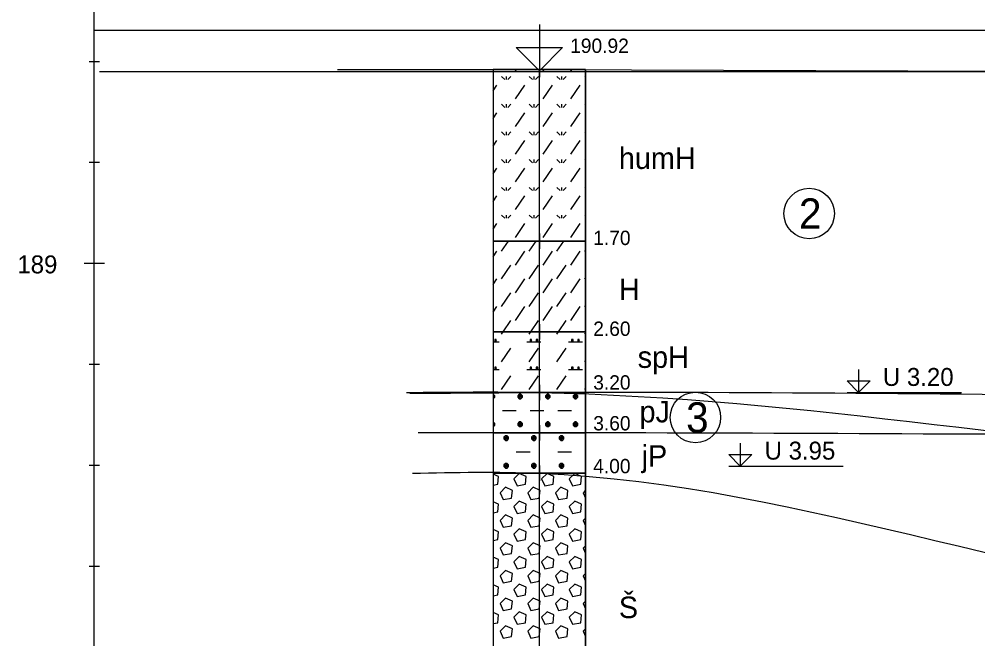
# Model space of a CAD drawing. Extents: x 3042 to 4120, y 576 to 2694.
# Drawn here: x 3239.36 to 3286.85, y 1583.23 to 1613.93 of the extents above; entities that cross this region are included whole.
import ezdxf

# ---------------------------------------------------------------- set-up
doc = ezdxf.new("R2010")
doc.units = 0
for name, color, linetype in [('11', 7, 'Continuous'), ('15', 7, 'Continuous'), ('17', 7, 'Continuous'), ('18', 7, 'Continuous'), ('19', 7, 'Continuous'), ('51', 7, 'Continuous'), ('52', 7, 'Continuous'), ('53', 7, 'Continuous'), ('56', 7, 'Continuous'), ('61', 7, 'Continuous'), ('HPV', 7, 'Continuous'), ('pomocna', 7, 'Continuous'), ('rozhraní', 7, 'Continuous')]:
    doc.layers.add(name, color=color, linetype=linetype)

msp = doc.modelspace()

# ---------------------------------------------------------------- linework, layer by layer
at = {"layer": '11'}
for p, q in [((3255.132, 1611.438), (3265.132, 1611.438)), ((3265.132, 1611.438), (3293.682, 1611.338))]:
    msp.add_line(p, q, dxfattribs=at)
at = {"layer": '15'}
msp.add_lwpolyline([(3265.132, 1613.661), (3265.132, 1611.375), (3263.989, 1612.518), (3266.275, 1612.518), (3265.132, 1611.375)], dxfattribs=at)
at = {"layer": '18'}
msp.add_line((3265.132, 1571.438), (3265.132, 1611.438), dxfattribs=at)
at = {"layer": '19'}
for p, q in [((3243.082, 1551.838), (3243.082, 1621.838)), ((3242.828, 1611.838), (3243.336, 1611.838)), ((3242.828, 1606.838), (3243.336, 1606.838)), ((3242.574, 1601.838), (3243.59, 1601.838)), ((3242.828, 1596.838), (3243.336, 1596.838)), ((3242.828, 1591.838), (3243.336, 1591.838)), ((3242.828, 1586.838), (3243.336, 1586.838))]:
    msp.add_line(p, q, dxfattribs=at)
at = {"layer": '51'}
for p, q in [((3263.948, 1611.352), (3264.005, 1611.438)), ((3265.319, 1611.352), (3265.377, 1611.438)), ((3266.691, 1611.352), (3266.749, 1611.438)), ((3263.262, 1611.085), (3263.414, 1610.933)), ((3263.491, 1611.085), (3263.491, 1610.933)), ((3263.719, 1611.085), (3263.567, 1610.933)), ((3264.634, 1611.085), (3264.786, 1610.933)), ((3264.862, 1611.085), (3264.862, 1610.933)), ((3265.091, 1611.085), (3264.938, 1610.933)), ((3266.005, 1611.085), (3266.158, 1610.933)), ((3266.234, 1611.085), (3266.234, 1610.933)), ((3266.462, 1611.085), (3266.31, 1610.933)), ((3267.377, 1611.085), (3267.418, 1611.044)), ((3262.846, 1610.385), (3263.033, 1610.666)), ((3263.948, 1609.98), (3264.405, 1610.666)), ((3265.319, 1609.98), (3265.777, 1610.666)), ((3266.691, 1609.98), (3267.148, 1610.666)), ((3263.262, 1609.714), (3263.414, 1609.561)), ((3263.491, 1609.714), (3263.491, 1609.561)), ((3263.719, 1609.714), (3263.567, 1609.561)), ((3264.634, 1609.714), (3264.786, 1609.561)), ((3264.862, 1609.714), (3264.862, 1609.561)), ((3265.091, 1609.714), (3264.938, 1609.561)), ((3266.005, 1609.714), (3266.158, 1609.561)), ((3266.234, 1609.714), (3266.234, 1609.561)), ((3266.462, 1609.714), (3266.31, 1609.561)), ((3267.377, 1609.714), (3267.418, 1609.673)), ((3262.846, 1609.013), (3263.033, 1609.295)), ((3263.948, 1608.609), (3264.405, 1609.295)), ((3265.319, 1608.609), (3265.777, 1609.295)), ((3266.691, 1608.609), (3267.148, 1609.295)), ((3263.262, 1608.342), (3263.414, 1608.19)), ((3263.491, 1608.342), (3263.491, 1608.19)), ((3263.719, 1608.342), (3263.567, 1608.19)), ((3264.634, 1608.342), (3264.786, 1608.19)), ((3264.862, 1608.342), (3264.862, 1608.19)), ((3265.091, 1608.342), (3264.938, 1608.19)), ((3266.005, 1608.342), (3266.158, 1608.19)), ((3266.234, 1608.342), (3266.234, 1608.19)), ((3266.462, 1608.342), (3266.31, 1608.19)), ((3267.377, 1608.342), (3267.418, 1608.301)), ((3262.846, 1607.641), (3263.033, 1607.923)), ((3263.948, 1607.237), (3264.405, 1607.923)), ((3265.319, 1607.237), (3265.777, 1607.923)), ((3266.691, 1607.237), (3267.148, 1607.923)), ((3263.262, 1606.971), (3263.414, 1606.818)), ((3263.491, 1606.971), (3263.491, 1606.818)), ((3263.719, 1606.971), (3263.567, 1606.818)), ((3264.634, 1606.971), (3264.786, 1606.818)), ((3264.862, 1606.971), (3264.862, 1606.818)), ((3265.091, 1606.971), (3264.938, 1606.818)), ((3266.005, 1606.971), (3266.158, 1606.818)), ((3266.234, 1606.971), (3266.234, 1606.818)), ((3266.462, 1606.971), (3266.31, 1606.818)), ((3267.377, 1606.971), (3267.418, 1606.93)), ((3262.846, 1606.27), (3263.033, 1606.551)), ((3263.948, 1605.866), (3264.405, 1606.551)), ((3265.319, 1605.866), (3265.777, 1606.551)), ((3266.691, 1605.866), (3267.148, 1606.551)), ((3262.846, 1604.898), (3263.033, 1605.18)), ((3263.262, 1605.599), (3263.414, 1605.447)), ((3263.491, 1605.599), (3263.491, 1605.447)), ((3263.719, 1605.599), (3263.567, 1605.447)), ((3263.948, 1604.494), (3264.405, 1605.18)), ((3264.634, 1605.599), (3264.786, 1605.447)), ((3264.862, 1605.599), (3264.862, 1605.447)), ((3265.091, 1605.599), (3264.938, 1605.447)), ((3265.319, 1604.494), (3265.777, 1605.18)), ((3266.005, 1605.599), (3266.158, 1605.447)), ((3266.234, 1605.599), (3266.234, 1605.447)), ((3266.462, 1605.599), (3266.31, 1605.447)), ((3266.691, 1604.494), (3267.148, 1605.18)), ((3267.377, 1605.599), (3267.418, 1605.558)), ((3263.262, 1604.227), (3263.414, 1604.075)), ((3263.491, 1604.227), (3263.491, 1604.075)), ((3263.719, 1604.227), (3263.567, 1604.075)), ((3264.634, 1604.227), (3264.786, 1604.075)), ((3264.862, 1604.227), (3264.862, 1604.075)), ((3265.091, 1604.227), (3264.938, 1604.075)), ((3266.005, 1604.227), (3266.158, 1604.075)), ((3266.234, 1604.227), (3266.234, 1604.075)), ((3266.462, 1604.227), (3266.31, 1604.075)), ((3267.377, 1604.227), (3267.418, 1604.186)), ((3262.846, 1603.527), (3263.033, 1603.808)), ((3263.948, 1603.122), (3264.405, 1603.808)), ((3265.319, 1603.122), (3265.777, 1603.808)), ((3266.691, 1603.122), (3267.148, 1603.808)), ((3263.262, 1602.437), (3263.597, 1602.938)), ((3264.634, 1602.437), (3264.968, 1602.938)), ((3266.005, 1602.437), (3266.34, 1602.938)), ((3262.846, 1602.155), (3263.033, 1602.437)), ((3263.948, 1601.751), (3264.405, 1602.437)), ((3265.319, 1601.751), (3265.777, 1602.437)), ((3266.691, 1601.751), (3267.148, 1602.437)), ((3267.377, 1602.437), (3267.418, 1602.498)), ((3263.262, 1601.065), (3263.719, 1601.751)), ((3264.634, 1601.065), (3265.091, 1601.751)), ((3266.005, 1601.065), (3266.462, 1601.751)), ((3262.846, 1600.783), (3263.033, 1601.065)), ((3263.948, 1600.379), (3264.405, 1601.065)), ((3265.319, 1600.379), (3265.777, 1601.065)), ((3266.691, 1600.379), (3267.148, 1601.065)), ((3267.377, 1601.065), (3267.418, 1601.126)), ((3263.262, 1599.693), (3263.719, 1600.379)), ((3264.634, 1599.693), (3265.091, 1600.379)), ((3266.005, 1599.693), (3266.462, 1600.379)), ((3262.846, 1599.412), (3263.033, 1599.693)), ((3263.948, 1599.008), (3264.405, 1599.693)), ((3265.319, 1599.008), (3265.777, 1599.693)), ((3266.691, 1599.008), (3267.148, 1599.693)), ((3267.377, 1599.693), (3267.418, 1599.755)), ((3263.34, 1598.438), (3263.719, 1599.008)), ((3264.711, 1598.438), (3265.091, 1599.008)), ((3266.083, 1598.438), (3266.462, 1599.008)), ((3263.262, 1598.322), (3263.34, 1598.438)), ((3264.634, 1598.322), (3264.711, 1598.438)), ((3266.005, 1598.322), (3266.083, 1598.438)), ((3267.377, 1598.322), (3267.418, 1598.383)), ((3262.846, 1597.941), (3263.148, 1597.941)), ((3263.262, 1596.95), (3263.719, 1597.636)), ((3264.519, 1597.941), (3265.205, 1597.941)), ((3264.634, 1596.95), (3265.091, 1597.636)), ((3266.005, 1596.95), (3266.462, 1597.636)), ((3266.577, 1597.941), (3267.263, 1597.941)), ((3267.377, 1596.95), (3267.418, 1597.012)), ((3262.846, 1596.569), (3263.148, 1596.569)), ((3263.262, 1595.579), (3263.719, 1596.264)), ((3264.519, 1596.569), (3265.205, 1596.569)), ((3264.634, 1595.579), (3265.091, 1596.264)), ((3266.005, 1595.579), (3266.462, 1596.264)), ((3266.577, 1596.569), (3267.263, 1596.569)), ((3262.843, 1595.35), (3262.843, 1595.35)), ((3264.176, 1595.121), (3264.176, 1595.35)), ((3265.548, 1595.121), (3265.548, 1595.35)), ((3266.92, 1595.121), (3266.92, 1595.35)), ((3267.377, 1595.579), (3267.418, 1595.64)), ((3263.3, 1594.55), (3263.986, 1594.55)), ((3264.672, 1594.55), (3265.358, 1594.55)), ((3266.043, 1594.55), (3266.729, 1594.55)), ((3267.415, 1594.55), (3267.418, 1594.55)), ((3262.843, 1593.978), (3262.843, 1593.978)), ((3264.176, 1593.75), (3264.176, 1593.978)), ((3265.548, 1593.75), (3265.548, 1593.978)), ((3266.92, 1593.75), (3266.92, 1593.978)), ((3263.491, 1593.064), (3263.491, 1593.293)), ((3264.862, 1593.064), (3264.862, 1593.293)), ((3266.234, 1593.064), (3266.234, 1593.293)), ((3263.986, 1592.493), (3264.672, 1592.493)), ((3266.043, 1592.493), (3266.729, 1592.493)), ((3263.491, 1591.692), (3263.491, 1591.921)), ((3264.862, 1591.692), (3264.862, 1591.921)), ((3266.234, 1591.692), (3266.234, 1591.921)), ((3267.418, 1590.59), (3267.301, 1590.473)), ((3267.301, 1590.473), (3267.418, 1590.21)), ((3267.418, 1589.219), (3267.301, 1589.102)), ((3267.301, 1589.102), (3267.418, 1588.838)), ((3267.418, 1587.847), (3267.301, 1587.73)), ((3267.301, 1587.73), (3267.418, 1587.467)), ((3267.418, 1586.476), (3267.301, 1586.358)), ((3267.301, 1586.358), (3267.418, 1586.095)), ((3267.418, 1585.104), (3267.301, 1584.987)), ((3267.301, 1584.987), (3267.418, 1584.723)), ((3267.418, 1583.732), (3267.301, 1583.615)), ((3267.301, 1583.615), (3267.418, 1583.352))]:
    msp.add_line(p, q, dxfattribs=at)
for points in [[(3262.846, 1602.938), (3267.418, 1602.938), (3267.418, 1611.438), (3262.846, 1611.438)], [(3262.846, 1598.438), (3267.418, 1598.438), (3267.418, 1602.938), (3262.846, 1602.938)], [(3262.846, 1595.438), (3267.418, 1595.438), (3267.418, 1598.438), (3262.846, 1598.438)], [(3262.846, 1593.438), (3267.418, 1593.438), (3267.418, 1595.438), (3262.846, 1595.438)], [(3262.846, 1591.438), (3267.418, 1591.438), (3267.418, 1593.438), (3262.846, 1593.438)], [(3262.846, 1578.438), (3267.418, 1578.438), (3267.418, 1591.438), (3262.846, 1591.438)]]:
    msp.add_lwpolyline(points, close=True, dxfattribs=at)
for points in [[(3262.919, 1598.055), (3262.919, 1597.979), (3262.995, 1597.979), (3262.995, 1598.055), (3262.919, 1598.055), (3262.995, 1597.979)], [(3264.672, 1598.055), (3264.672, 1597.979), (3264.748, 1597.979), (3264.748, 1598.055), (3264.672, 1598.055), (3264.748, 1597.979)], [(3264.977, 1598.055), (3264.977, 1597.979), (3265.053, 1597.979), (3265.053, 1598.055), (3264.977, 1598.055), (3265.053, 1597.979)], [(3266.729, 1598.055), (3266.729, 1597.979), (3266.805, 1597.979), (3266.805, 1598.055), (3266.729, 1598.055), (3266.805, 1597.979)], [(3267.034, 1598.055), (3267.034, 1597.979), (3267.11, 1597.979), (3267.11, 1598.055), (3267.034, 1598.055), (3267.11, 1597.979)], [(3262.919, 1596.684), (3262.919, 1596.607), (3262.995, 1596.607), (3262.995, 1596.684), (3262.919, 1596.684), (3262.995, 1596.607)], [(3264.672, 1596.684), (3264.672, 1596.607), (3264.748, 1596.607), (3264.748, 1596.684), (3264.672, 1596.684), (3264.748, 1596.607)], [(3264.977, 1596.684), (3264.977, 1596.607), (3265.053, 1596.607), (3265.053, 1596.684), (3264.977, 1596.684), (3265.053, 1596.607)], [(3266.729, 1596.684), (3266.729, 1596.607), (3266.805, 1596.607), (3266.805, 1596.684), (3266.729, 1596.684), (3266.805, 1596.607)], [(3267.034, 1596.684), (3267.034, 1596.607), (3267.11, 1596.607), (3267.11, 1596.684), (3267.034, 1596.684), (3267.11, 1596.607)], [(3262.843, 1595.121), (3262.843, 1595.121), (3262.919, 1595.198), (3262.919, 1595.274), (3262.843, 1595.35), (3262.843, 1595.35)], [(3262.846, 1595.271), (3262.919, 1595.198), (3262.846, 1595.198)], [(3264.138, 1595.35), (3264.062, 1595.274), (3264.062, 1595.198), (3264.138, 1595.121), (3264.215, 1595.121), (3264.291, 1595.198), (3264.291, 1595.274), (3264.215, 1595.35), (3264.138, 1595.35), (3264.291, 1595.198), (3264.062, 1595.198), (3264.215, 1595.35)], [(3265.51, 1595.35), (3265.434, 1595.274), (3265.434, 1595.198), (3265.51, 1595.121), (3265.586, 1595.121), (3265.662, 1595.198), (3265.662, 1595.274), (3265.586, 1595.35), (3265.51, 1595.35), (3265.662, 1595.198), (3265.434, 1595.198), (3265.586, 1595.35)], [(3266.882, 1595.35), (3266.805, 1595.274), (3266.805, 1595.198), (3266.882, 1595.121), (3266.958, 1595.121), (3267.034, 1595.198), (3267.034, 1595.274), (3266.958, 1595.35), (3266.882, 1595.35), (3267.034, 1595.198), (3266.805, 1595.198), (3266.958, 1595.35)], [(3262.843, 1593.75), (3262.843, 1593.75), (3262.919, 1593.826), (3262.919, 1593.902), (3262.843, 1593.978), (3262.843, 1593.978)], [(3262.846, 1593.899), (3262.919, 1593.826), (3262.846, 1593.826)], [(3264.138, 1593.978), (3264.062, 1593.902), (3264.062, 1593.826), (3264.138, 1593.75), (3264.215, 1593.75), (3264.291, 1593.826), (3264.291, 1593.902), (3264.215, 1593.978), (3264.138, 1593.978), (3264.291, 1593.826), (3264.062, 1593.826), (3264.215, 1593.978)], [(3265.51, 1593.978), (3265.434, 1593.902), (3265.434, 1593.826), (3265.51, 1593.75), (3265.586, 1593.75), (3265.662, 1593.826), (3265.662, 1593.902), (3265.586, 1593.978), (3265.51, 1593.978), (3265.662, 1593.826), (3265.434, 1593.826), (3265.586, 1593.978)], [(3266.882, 1593.978), (3266.805, 1593.902), (3266.805, 1593.826), (3266.882, 1593.75), (3266.958, 1593.75), (3267.034, 1593.826), (3267.034, 1593.902), (3266.958, 1593.978), (3266.882, 1593.978), (3267.034, 1593.826), (3266.805, 1593.826), (3266.958, 1593.978)], [(3263.453, 1593.293), (3263.376, 1593.216), (3263.376, 1593.14), (3263.453, 1593.064), (3263.529, 1593.064), (3263.605, 1593.14), (3263.605, 1593.216), (3263.529, 1593.293), (3263.453, 1593.293), (3263.605, 1593.14), (3263.376, 1593.14), (3263.529, 1593.293)], [(3264.824, 1593.293), (3264.748, 1593.216), (3264.748, 1593.14), (3264.824, 1593.064), (3264.9, 1593.064), (3264.977, 1593.14), (3264.977, 1593.216), (3264.9, 1593.293), (3264.824, 1593.293), (3264.977, 1593.14), (3264.748, 1593.14), (3264.9, 1593.293)], [(3266.196, 1593.293), (3266.12, 1593.216), (3266.12, 1593.14), (3266.196, 1593.064), (3266.272, 1593.064), (3266.348, 1593.14), (3266.348, 1593.216), (3266.272, 1593.293), (3266.196, 1593.293), (3266.348, 1593.14), (3266.12, 1593.14), (3266.272, 1593.293)], [(3263.453, 1591.921), (3263.376, 1591.845), (3263.376, 1591.769), (3263.453, 1591.692), (3263.529, 1591.692), (3263.605, 1591.769), (3263.605, 1591.845), (3263.529, 1591.921), (3263.453, 1591.921), (3263.605, 1591.769), (3263.376, 1591.769), (3263.529, 1591.921)], [(3264.824, 1591.921), (3264.748, 1591.845), (3264.748, 1591.769), (3264.824, 1591.692), (3264.9, 1591.692), (3264.977, 1591.769), (3264.977, 1591.845), (3264.9, 1591.921), (3264.824, 1591.921), (3264.977, 1591.769), (3264.748, 1591.769), (3264.9, 1591.921)], [(3266.196, 1591.921), (3266.12, 1591.845), (3266.12, 1591.769), (3266.196, 1591.692), (3266.272, 1591.692), (3266.348, 1591.769), (3266.348, 1591.845), (3266.272, 1591.921), (3266.196, 1591.921), (3266.348, 1591.769), (3266.12, 1591.769), (3266.272, 1591.921)], [(3263.872, 1591.159), (3264.024, 1590.816), (3264.443, 1590.892), (3264.481, 1591.273), (3264.138, 1591.426), (3263.872, 1591.159)], [(3265.243, 1591.159), (3265.396, 1590.816), (3265.815, 1590.892), (3265.853, 1591.273), (3265.51, 1591.426), (3265.243, 1591.159)], [(3266.615, 1591.159), (3266.767, 1590.816), (3267.186, 1590.892), (3267.224, 1591.273), (3266.882, 1591.426), (3266.615, 1591.159)], [(3262.846, 1590.851), (3263.072, 1590.892), (3263.11, 1591.273), (3262.846, 1591.391)], [(3263.186, 1590.473), (3263.338, 1590.13), (3263.757, 1590.207), (3263.795, 1590.588), (3263.453, 1590.74), (3263.186, 1590.473)], [(3264.557, 1590.473), (3264.71, 1590.13), (3265.129, 1590.207), (3265.167, 1590.588), (3264.824, 1590.74), (3264.557, 1590.473)], [(3265.929, 1590.473), (3266.081, 1590.13), (3266.501, 1590.207), (3266.539, 1590.588), (3266.196, 1590.74), (3265.929, 1590.473)], [(3262.846, 1589.48), (3263.072, 1589.521), (3263.11, 1589.902), (3262.846, 1590.019)], [(3263.872, 1589.787), (3264.024, 1589.445), (3264.443, 1589.521), (3264.481, 1589.902), (3264.138, 1590.054), (3263.872, 1589.787)], [(3265.243, 1589.787), (3265.396, 1589.445), (3265.815, 1589.521), (3265.853, 1589.902), (3265.51, 1590.054), (3265.243, 1589.787)], [(3266.615, 1589.787), (3266.767, 1589.445), (3267.186, 1589.521), (3267.224, 1589.902), (3266.882, 1590.054), (3266.615, 1589.787)], [(3263.186, 1589.102), (3263.338, 1588.759), (3263.757, 1588.835), (3263.795, 1589.216), (3263.453, 1589.368), (3263.186, 1589.102)], [(3264.557, 1589.102), (3264.71, 1588.759), (3265.129, 1588.835), (3265.167, 1589.216), (3264.824, 1589.368), (3264.557, 1589.102)], [(3265.929, 1589.102), (3266.081, 1588.759), (3266.501, 1588.835), (3266.539, 1589.216), (3266.196, 1589.368), (3265.929, 1589.102)], [(3262.846, 1588.108), (3263.072, 1588.149), (3263.11, 1588.53), (3262.846, 1588.647)], [(3263.872, 1588.416), (3264.024, 1588.073), (3264.443, 1588.149), (3264.481, 1588.53), (3264.138, 1588.683), (3263.872, 1588.416)], [(3265.243, 1588.416), (3265.396, 1588.073), (3265.815, 1588.149), (3265.853, 1588.53), (3265.51, 1588.683), (3265.243, 1588.416)], [(3266.615, 1588.416), (3266.767, 1588.073), (3267.186, 1588.149), (3267.224, 1588.53), (3266.882, 1588.683), (3266.615, 1588.416)], [(3263.186, 1587.73), (3263.338, 1587.387), (3263.757, 1587.463), (3263.795, 1587.844), (3263.453, 1587.997), (3263.186, 1587.73)], [(3264.557, 1587.73), (3264.71, 1587.387), (3265.129, 1587.463), (3265.167, 1587.844), (3264.824, 1587.997), (3264.557, 1587.73)], [(3265.929, 1587.73), (3266.081, 1587.387), (3266.501, 1587.463), (3266.539, 1587.844), (3266.196, 1587.997), (3265.929, 1587.73)], [(3262.846, 1586.736), (3263.072, 1586.778), (3263.11, 1587.159), (3262.846, 1587.276)], [(3263.872, 1587.044), (3264.024, 1586.701), (3264.443, 1586.778), (3264.481, 1587.159), (3264.138, 1587.311), (3263.872, 1587.044)], [(3265.243, 1587.044), (3265.396, 1586.701), (3265.815, 1586.778), (3265.853, 1587.159), (3265.51, 1587.311), (3265.243, 1587.044)], [(3266.615, 1587.044), (3266.767, 1586.701), (3267.186, 1586.778), (3267.224, 1587.159), (3266.882, 1587.311), (3266.615, 1587.044)], [(3263.186, 1586.358), (3263.338, 1586.016), (3263.757, 1586.092), (3263.795, 1586.473), (3263.453, 1586.625), (3263.186, 1586.358)], [(3264.557, 1586.358), (3264.71, 1586.016), (3265.129, 1586.092), (3265.167, 1586.473), (3264.824, 1586.625), (3264.557, 1586.358)], [(3265.929, 1586.358), (3266.081, 1586.016), (3266.501, 1586.092), (3266.539, 1586.473), (3266.196, 1586.625), (3265.929, 1586.358)], [(3262.846, 1585.365), (3263.072, 1585.406), (3263.11, 1585.787), (3262.846, 1585.904)], [(3263.872, 1585.673), (3264.024, 1585.33), (3264.443, 1585.406), (3264.481, 1585.787), (3264.138, 1585.939), (3263.872, 1585.673)], [(3265.243, 1585.673), (3265.396, 1585.33), (3265.815, 1585.406), (3265.853, 1585.787), (3265.51, 1585.939), (3265.243, 1585.673)], [(3266.615, 1585.673), (3266.767, 1585.33), (3267.186, 1585.406), (3267.224, 1585.787), (3266.882, 1585.939), (3266.615, 1585.673)], [(3263.186, 1584.987), (3263.338, 1584.644), (3263.757, 1584.72), (3263.795, 1585.101), (3263.453, 1585.254), (3263.186, 1584.987)], [(3264.557, 1584.987), (3264.71, 1584.644), (3265.129, 1584.72), (3265.167, 1585.101), (3264.824, 1585.254), (3264.557, 1584.987)], [(3265.929, 1584.987), (3266.081, 1584.644), (3266.501, 1584.72), (3266.539, 1585.101), (3266.196, 1585.254), (3265.929, 1584.987)], [(3262.846, 1583.993), (3263.072, 1584.034), (3263.11, 1584.415), (3262.846, 1584.533)], [(3263.872, 1584.301), (3264.024, 1583.958), (3264.443, 1584.034), (3264.481, 1584.415), (3264.138, 1584.568), (3263.872, 1584.301)], [(3265.243, 1584.301), (3265.396, 1583.958), (3265.815, 1584.034), (3265.853, 1584.415), (3265.51, 1584.568), (3265.243, 1584.301)], [(3266.615, 1584.301), (3266.767, 1583.958), (3267.186, 1584.034), (3267.224, 1584.415), (3266.882, 1584.568), (3266.615, 1584.301)], [(3263.186, 1583.615), (3263.338, 1583.272), (3263.757, 1583.349), (3263.795, 1583.73), (3263.453, 1583.882), (3263.186, 1583.615)], [(3264.557, 1583.615), (3264.71, 1583.272), (3265.129, 1583.349), (3265.167, 1583.73), (3264.824, 1583.882), (3264.557, 1583.615)], [(3265.929, 1583.615), (3266.081, 1583.272), (3266.501, 1583.349), (3266.539, 1583.73), (3266.196, 1583.882), (3265.929, 1583.615)]]:
    msp.add_lwpolyline(points, dxfattribs=at)
at = {"layer": '53'}
for p, q in [((3262.846, 1611.438), (3267.418, 1611.438)), ((3262.846, 1611.438), (3262.846, 1571.438)), ((3267.418, 1611.438), (3267.418, 1571.438)), ((3262.846, 1602.938), (3267.418, 1602.938)), ((3262.846, 1598.438), (3267.418, 1598.438)), ((3262.846, 1595.438), (3267.418, 1595.438)), ((3262.846, 1593.438), (3267.418, 1593.438)), ((3262.846, 1591.438), (3267.418, 1591.438))]:
    msp.add_line(p, q, dxfattribs=at)
at = {"layer": '56'}
for p, q in [((3265.132, 1611.819), (3265.132, 1611.057)), ((3264.751, 1611.438), (3265.513, 1611.438)), ((3265.132, 1603.319), (3265.132, 1602.557)), ((3264.751, 1602.938), (3265.513, 1602.938)), ((3265.132, 1598.819), (3265.132, 1598.057)), ((3264.751, 1598.438), (3265.513, 1598.438)), ((3265.132, 1595.819), (3265.132, 1595.057)), ((3264.751, 1595.438), (3265.513, 1595.438)), ((3265.132, 1593.819), (3265.132, 1593.057)), ((3264.751, 1593.438), (3265.513, 1593.438)), ((3264.751, 1591.438), (3265.513, 1591.438)), ((3265.132, 1591.819), (3265.132, 1591.057))]:
    msp.add_line(p, q, dxfattribs=at)
at = {"layer": '61'}
for p, q in [((3280.372, 1595.438), (3286.044, 1595.438)), ((3274.512, 1591.788), (3280.185, 1591.788))]:
    msp.add_line(p, q, dxfattribs=at)
for points in [[(3280.943, 1596.581), (3280.943, 1595.438), (3280.372, 1596.01), (3281.515, 1596.01), (3280.943, 1595.438)], [(3275.084, 1592.931), (3275.084, 1591.788), (3274.512, 1592.36), (3275.655, 1592.36), (3275.084, 1591.788)]]:
    msp.add_lwpolyline(points, dxfattribs=at)
at = {"layer": 'HPV'}
msp.add_spline([(3258.558, 1595.438), (3265.132, 1595.438), (3304.222, 1591.874), (3343.272, 1592.467), (3406.282, 1592.961), (3505.772, 1594.985), (3516.554, 1594.985)], degree=3, dxfattribs=at)
at = {"layer": 'pomocna'}
for p, q in [((3243.082, 1613.388), (3406.282, 1613.388)), ((3265.132, 1551.838), (3265.132, 1611.375)), ((3243.336, 1611.338), (3300.129, 1611.338))]:
    msp.add_line(p, q, dxfattribs=at)
at = {"layer": 'rozhraní'}
for centre in [(3278.5, 1604.302), (3272.863, 1594.201)]:
    msp.add_circle(centre, 1.25, dxfattribs=at)
for points in [[(3258.718, 1595.395), (3265.132, 1595.438), (3298.569, 1595.222)], [(3298.936, 1593.298), (3265.132, 1593.438), (3259.13, 1593.438)], [(3258.853, 1591.438), (3265.132, 1591.438), (3304.222, 1584.538), (3343.272, 1587.888), (3376.599, 1585.586), (3388.049, 1585.144)]]:
    msp.add_spline(points, degree=3, dxfattribs=at)

# ---------------------------------------------------------------- texts
at = {"layer": '17'}
msp.add_text('190.92', height=0.7112, dxfattribs=at).set_placement((3266.656, 1612.256))
at = {"layer": '19'}
msp.add_text('189', height=0.889, dxfattribs=at).set_placement((3239.272, 1601.337))
at = {"layer": '52'}
for s, height, p in [('humH', 1.0668, (3269.069, 1606.51)), ('1.70', 0.7112, (3267.799, 1602.74)), ('H', 1.067, (3269.069, 1600.01)), ('2.60', 0.7112, (3267.799, 1598.24)), ('spH', 1.0668, (3270.002, 1596.655)), ('3.20', 0.7112, (3267.799, 1595.579)), ('pJ', 1.0668, (3270.094, 1593.955)), ('3.60', 0.7112, (3267.799, 1593.558)), ('jP', 1.0668, (3270.197, 1591.76)), ('4.00', 0.7112, (3267.799, 1591.435)), ('Š', 1.067, (3269.069, 1584.26))]:
    msp.add_text(s, height=height, dxfattribs=at).set_placement(p)
at = {"layer": '61'}
for s, p in [('U 3.20', (3282.15, 1595.762)), ('U 3.95', (3276.29, 1592.112))]:
    msp.add_text(s, height=0.889, dxfattribs=at).set_placement(p)
at = {"layer": 'rozhraní'}
for s, p in [('2', (3277.992, 1603.552)), ('3', (3272.401, 1593.451))]:
    msp.add_text(s, height=1.5, dxfattribs=at).set_placement(p)

doc.saveas('drawing.dxf')
